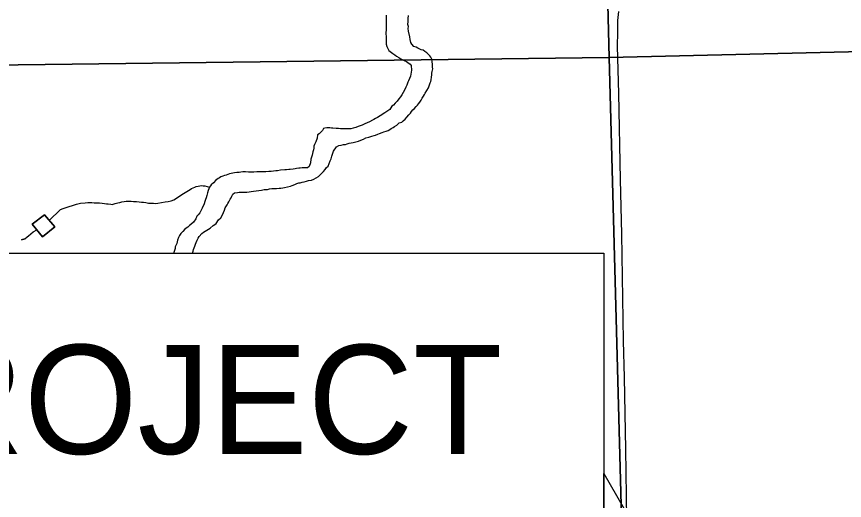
# Model space of a CAD drawing. Extents: x 10.6 to 44.6, y -2.6 to 23.4.
# Drawn here: x 15.478 to 16.54, y 19.247 to 19.869 of the extents above; entities that cross this region are included whole.
import ezdxf

# ---------------------------------------------------------------- set-up
doc = ezdxf.new("R2010")
doc.units = 0
for name, color, linetype in [('GM_X_County_Road', 7, 'Continuous'), ('GM_X_Major_River', 7, 'Continuous'), ('GM_X_Minor_Lake', 7, 'Continuous'), ('GM_X_Minor_River', 7, 'Continuous'), ('GM_X_Section', 7, 'Continuous'), ('SH_Border', 7, 'Continuous'), ('SH_Text', 7, 'Continuous')]:
    doc.layers.add(name, color=color, linetype=linetype)

msp = doc.modelspace()

# ---------------------------------------------------------------- linework, layer by layer
at = {"layer": 'GM_X_County_Road'}
msp.add_lwpolyline([(16.2504, 19.8752), (16.2492, 19.8634), (16.249, 19.8486), (16.2488, 19.8306), (16.2504, 19.7698), (16.2527, 19.6594), (16.2541, 19.5891), (16.2566, 19.4523), (16.2575, 19.405), (16.2594, 19.313), (16.2608, 19.2231)], dxfattribs=at)
at = {"layer": 'GM_X_Major_River'}
for points in [[(15.9523, 19.8702), (15.9524, 19.8676), (15.9524, 19.8645), (15.9521, 19.8615), (15.9522, 19.8584), (15.9522, 19.8554), (15.9523, 19.8524), (15.952, 19.847), (15.9521, 19.8425), (15.9522, 19.8387), (15.9523, 19.8356), (15.9523, 19.833), (15.9532, 19.8303), (15.9544, 19.8277), (15.9556, 19.8251), (15.9575, 19.8236), (15.961, 19.821), (15.9633, 19.8192), (15.9656, 19.8177), (15.9687, 19.8159), (15.971, 19.8144), (15.9737, 19.8129), (15.9764, 19.8115), (15.9783, 19.8108), (15.9802, 19.8097), (15.9829, 19.8074), (15.9845, 19.8056), (15.985, 19.7999), (15.9833, 19.7919), (15.9811, 19.7861), (15.98, 19.7842), (15.979, 19.7804), (15.9775, 19.7777), (15.976, 19.7742), (15.9742, 19.7711), (15.9724, 19.7681), (15.9705, 19.7654), (15.9687, 19.763), (15.9665, 19.76), (15.9638, 19.7572), (15.9616, 19.7549), (15.9594, 19.7533), (15.9568, 19.7491), (15.9504, 19.7448), (15.9448, 19.7409), (15.941, 19.7389), (15.9384, 19.7377), (15.9365, 19.7365), (15.9346, 19.7357), (15.9309, 19.7333), (15.9279, 19.7321), (15.9248, 19.7309), (15.9215, 19.7289), (15.9162, 19.7273), (15.9132, 19.7261), (15.9098, 19.7253), (15.9071, 19.7245), (15.9052, 19.7244), (15.9029, 19.7244), (15.9006, 19.7243), (15.8972, 19.7246), (15.8938, 19.7245), (15.8911, 19.7249), (15.8881, 19.7248), (15.8839, 19.7251), (15.882, 19.7254), (15.8801, 19.7258), (15.8763, 19.7257), (15.8736, 19.7252), (15.8717, 19.7248), (15.8706, 19.7221), (15.8665, 19.7179), (15.8643, 19.7167), (15.8636, 19.7125), (15.8622, 19.7079), (15.8604, 19.7041), (15.8596, 19.7021), (15.8593, 19.6995), (15.859, 19.6976), (15.8583, 19.6949), (15.8572, 19.6907), (15.8565, 19.688), (15.8558, 19.6853), (15.8552, 19.6808)], [(15.963, 19.7276), (15.966, 19.7292), (15.969, 19.7319), (15.9723, 19.7331), (15.9742, 19.7347), (15.9765, 19.737), (15.9787, 19.7393), (15.9813, 19.7424), (15.9835, 19.7444), (15.985, 19.7467), (15.9865, 19.7486), (15.9883, 19.7502), (15.9906, 19.7529), (15.9924, 19.7548), (15.9939, 19.7567), (15.9954, 19.7587), (15.9972, 19.7614), (15.9983, 19.7637), (16.0002, 19.7664), (16.0013, 19.7683), (16.0024, 19.7702), (16.0064, 19.7772), (16.0075, 19.7795), (16.0089, 19.7833), (16.0097, 19.7852), (16.01, 19.7875), (16.0103, 19.7909), (16.011, 19.7936), (16.011, 19.7959), (16.0113, 19.7982), (16.012, 19.8016), (16.0119, 19.8035), (16.0119, 19.8054), (16.0119, 19.8073), (16.0114, 19.8103), (16.011, 19.8137), (16.0094, 19.8164), (16.0082, 19.8182), (16.0063, 19.8201), (16.0043, 19.822), (16.002, 19.8238), (15.9997, 19.8253), (15.9974, 19.826), (15.9947, 19.8271), (15.9928, 19.8278), (15.9908, 19.8293), (15.9878, 19.8303), (15.9851, 19.8329), (15.9839, 19.8352), (15.983, 19.839), (15.9826, 19.8424), (15.9809, 19.8496), (15.9804, 19.853), (15.9808, 19.8556), (15.9803, 19.8583), (15.9806, 19.8621), (15.9806, 19.8659), (15.9809, 19.8697)], [(15.7068, 19.5738), (15.7075, 19.5764), (15.7086, 19.5784), (15.7097, 19.5814), (15.7111, 19.5841), (15.7122, 19.5864), (15.7156, 19.5899), (15.7178, 19.5919), (15.722, 19.5942), (15.7242, 19.5958), (15.7265, 19.597), (15.7302, 19.6001), (15.7325, 19.6017), (15.7343, 19.6029), (15.7373, 19.6075), (15.7403, 19.6102), (15.7421, 19.6141), (15.745, 19.6202), (15.7457, 19.6229), (15.7483, 19.6267), (15.749, 19.6287), (15.7505, 19.6306), (15.7523, 19.6341), (15.7534, 19.636), (15.7541, 19.6379), (15.7556, 19.6406), (15.7578, 19.6422), (15.7616, 19.6426), (15.7635, 19.643), (15.7658, 19.6431), (15.7688, 19.6432), (15.7707, 19.6432), (15.7734, 19.6433), (15.7764, 19.6437), (15.7791, 19.6438), (15.7821, 19.6442), (15.7856, 19.6447), (15.789, 19.6451), (15.7924, 19.6456), (15.7958, 19.6464), (15.8, 19.6465), (15.8026, 19.6473), (15.8056, 19.6478), (15.8087, 19.6478), (15.8117, 19.6479), (15.8148, 19.6483), (15.817, 19.6484), (15.8197, 19.6488), (15.822, 19.6493), (15.8295, 19.6509), (15.8318, 19.6517), (15.8352, 19.653), (15.8375, 19.6541), (15.8401, 19.655), (15.842, 19.655), (15.8447, 19.6558), (15.8469, 19.6563), (15.85, 19.6571), (15.8526, 19.6579), (15.8564, 19.6587), (15.8594, 19.6599), (15.8624, 19.6615), (15.8654, 19.6631), (15.8677, 19.6654), (15.8718, 19.6697), (15.874, 19.6724), (15.8758, 19.6747), (15.8777, 19.6763), (15.8791, 19.6801), (15.8806, 19.6832), (15.8817, 19.6859), (15.8827, 19.6893), (15.8849, 19.6958), (15.8886, 19.7012), (15.8916, 19.7028), (15.8946, 19.7033), (15.8976, 19.7041), (15.9003, 19.7045), (15.9022, 19.7053), (15.9048, 19.7058), (15.9075, 19.7066), (15.9101, 19.707), (15.9132, 19.7079), (15.9166, 19.7087), (15.9196, 19.7099), (15.923, 19.7111), (15.9264, 19.7127), (15.9302, 19.7139), (15.9339, 19.7152), (15.937, 19.716), (15.9388, 19.7164), (15.9415, 19.7176), (15.9438, 19.7184), (15.9471, 19.7196), (15.9494, 19.7204), (15.9524, 19.7216), (15.9547, 19.7221), (15.957, 19.7236), (15.9588, 19.7248), (15.9611, 19.726), (15.963, 19.7276)], [(15.8552, 19.6808), (15.8534, 19.6762), (15.8515, 19.6742), (15.8496, 19.6742), (15.8465, 19.6745), (15.8443, 19.6744), (15.842, 19.674), (15.8401, 19.674), (15.8374, 19.6735), (15.8355, 19.6731), (15.8329, 19.6727), (15.8291, 19.6722), (15.8272, 19.6722), (15.8242, 19.6717), (15.8223, 19.6717), (15.8166, 19.6712), (15.8128, 19.6707), (15.8105, 19.6703), (15.8078, 19.6702), (15.8048, 19.6698), (15.8018, 19.6697), (15.798, 19.6692), (15.7934, 19.6691), (15.79, 19.6691), (15.7862, 19.669), (15.7824, 19.6689), (15.779, 19.6688), (15.7755, 19.6688), (15.7717, 19.6691), (15.7683, 19.669), (15.766, 19.6689), (15.7637, 19.6685), (15.7607, 19.6684), (15.7577, 19.668), (15.7554, 19.6676), (15.7535, 19.6671), (15.7512, 19.6667), (15.7493, 19.6659), (15.7471, 19.6651), (15.7448, 19.6643), (15.7425, 19.6635), (15.7403, 19.6627), (15.7384, 19.6615), (15.7365, 19.6607), (15.7335, 19.6587), (15.7306, 19.6552), (15.7279, 19.6525), (15.7257, 19.6494), (15.7239, 19.6452), (15.7232, 19.6422), (15.7222, 19.6387), (15.7211, 19.636), (15.7204, 19.6337), (15.7197, 19.6311), (15.7186, 19.628), (15.716, 19.6226), (15.7146, 19.6192), (15.7131, 19.6165), (15.7109, 19.6141), (15.7094, 19.6122), (15.708, 19.6088), (15.705, 19.6045), (15.7016, 19.6014), (15.6998, 19.6002), (15.6979, 19.5983), (15.6957, 19.5967), (15.6938, 19.5955), (15.6912, 19.5928), (15.689, 19.5901), (15.6871, 19.5874), (15.686, 19.5847), (15.6846, 19.5813), (15.6835, 19.5774), (15.6824, 19.5748), (15.6817, 19.5728), (15.6814, 19.5709), (15.6807, 19.5683), (15.68, 19.5656), (15.6798, 19.5646)], [(15.7038, 19.5646), (15.7039, 19.565), (15.7047, 19.5673), (15.705, 19.5696), (15.7057, 19.5715), (15.7068, 19.5738)]]:
    msp.add_lwpolyline(points, dxfattribs=at)
at = {"layer": 'GM_X_Minor_Lake'}
for points in [[(15.5138, 19.6138), (15.4981, 19.6019), (15.5112, 19.5858)], [(15.5138, 19.6138), (15.5271, 19.5984), (15.5112, 19.5858), (15.4981, 19.6019), (15.5138, 19.6138)], [(15.5112, 19.5858), (15.5271, 19.5984), (15.5138, 19.6138)]]:
    msp.add_lwpolyline(points, dxfattribs=at)
at = {"layer": 'GM_X_Minor_River'}
for points in [[(15.5197, 19.6069), (15.5342, 19.6209), (15.538, 19.6221), (15.5418, 19.6234), (15.5456, 19.6246), (15.5497, 19.6258), (15.555, 19.6275), (15.5599, 19.6291), (15.566, 19.6296), (15.5694, 19.6297), (15.5717, 19.6297), (15.5747, 19.6298), (15.5774, 19.6295), (15.5805, 19.6292), (15.5843, 19.6292), (15.5877, 19.6289), (15.5907, 19.6286), (15.5934, 19.6283), (15.5957, 19.628), (15.5988, 19.6277), (15.6007, 19.6273), (15.6044, 19.6285), (15.6079, 19.6294), (15.6105, 19.6298), (15.6132, 19.6306), (15.6162, 19.6311), (15.6188, 19.6315), (15.6215, 19.6316), (15.6249, 19.6316), (15.628, 19.6313), (15.6318, 19.631), (15.6352, 19.6307), (15.6383, 19.6304), (15.6409, 19.6301), (15.644, 19.6298), (15.6474, 19.6291), (15.6509, 19.6288), (15.6539, 19.6289), (15.6562, 19.6285), (15.6592, 19.629), (15.6687, 19.6307), (15.6725, 19.6312), (15.6763, 19.632), (15.6797, 19.6332), (15.6834, 19.6356), (15.6875, 19.6383), (15.6924, 19.6415), (15.6966, 19.6439), (15.6988, 19.6454), (15.7007, 19.6466), (15.7026, 19.6478), (15.7048, 19.6486), (15.7067, 19.6494), (15.7086, 19.6502), (15.7112, 19.651), (15.7131, 19.6514), (15.715, 19.6515), (15.7173, 19.6511), (15.7196, 19.6512), (15.7257, 19.6494)], [(15.4845, 19.5818), (15.4886, 19.5834), (15.4845, 19.5818), (15.4886, 19.5834), (15.4916, 19.5858), (15.4935, 19.587), (15.4995, 19.592), (15.5039, 19.5948)]]:
    msp.add_lwpolyline(points, dxfattribs=at)
at = {"layer": 'GM_X_Section'}
for points in [[(17.1705, 20.912), (17.1955, 19.8385), (16.2385, 19.8158), (16.2115, 20.8899), (16.6813, 20.903), (17.1521, 20.9117)], [(16.2115, 20.8899), (16.2385, 19.8158), (15.2731, 19.8042), (15.2724, 20.0685), (15.2585, 20.8662), (15.7344, 20.8781), (16.2067, 20.8898)], [(16.2385, 19.8158), (17.1955, 19.8385), (17.2198, 18.8008), (16.2657, 18.7944)]]:
    msp.add_lwpolyline(points, close=True, dxfattribs=at)
msp.add_lwpolyline([(15.2738, 19.5646), (15.2731, 19.8042), (16.2385, 19.8158), (16.2657, 18.7944), (15.2751, 18.7912), (15.2749, 18.9996)], dxfattribs=at)
at = {"layer": 'SH_Border'}
for points in [[(14.506, 19.5646), (16.2314, 19.5646), (16.2314, 18.9996), (14.506, 18.9996)], [(16.2314, 19.2821), (16.8521, 18.203), (16.2314, 18.9996)]]:
    msp.add_lwpolyline(points, close=True, dxfattribs=at)

# ---------------------------------------------------------------- texts
at = {"layer": 'SH_Text'}
msp.add_text('BEGIN PROJECT', height=0.14, dxfattribs=at).set_placement((14.5929, 19.3071))

doc.saveas('drawing.dxf')
